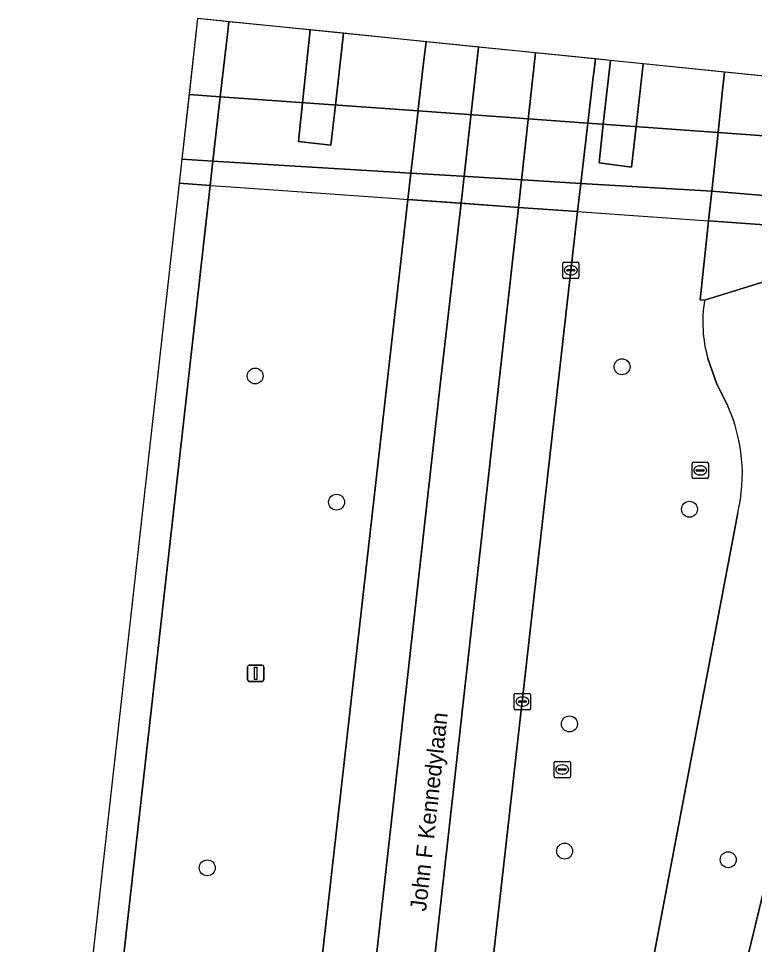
# Model space of a CAD drawing. Extents: x 161928 to 163071, y 386474 to 387428.
# Drawn here: x 162015.1 to 162060.3, y 387371.6 to 387428.5 of the extents above; entities that cross this region are included whole.
import ezdxf

# ---------------------------------------------------------------- set-up
doc = ezdxf.new("R2010")
doc.units = 0
for name, color, linetype in [('IMGEO_Berm_groen', 7, 'Continuous'), ('IMGEO_Boom', 7, 'Continuous'), ('IMGEO_Dek', 7, 'Continuous'), ('IMGEO_Fietspad_open', 7, 'Continuous'), ('IMGEO_Hek', 7, 'Continuous'), ('IMGEO_Kolk', 7, 'Continuous'), ('IMGEO_Lichtmast', 7, 'Continuous'), ('IMGEO_Openbare_ruimte_label', 7, 'Continuous'), ('IMGEO_Pijler', 7, 'Continuous'), ('IMGEO_Rijbaan_lokaal_gesloten', 7, 'Continuous'), ('IMGEO_Rijbaan_regionaal_gesloten', 7, 'Continuous'), ('IMGEO_Rioolput', 7, 'Continuous'), ('IMGEO_Terreindeel_open', 7, 'Continuous'), ('IMGEO_Verkeerseiland_groen', 7, 'Continuous'), ('IMGEO_Voetpad_open', 7, 'Continuous')]:
    doc.layers.add(name, color=color, linetype=linetype)

msp = doc.modelspace()

# ---------------------------------------------------------------- linework, layer by layer
at = {"layer": 'IMGEO_Berm_groen'}
for points in [[(162033.041, 387427.758), (162028.052, 387428.264), (162027.92, 387427.114), (162027.885, 387426.807), (162027.523, 387423.654), (162027.067, 387419.699), (162026.896, 387418.212), (162019.411, 387351.497), (162012.98, 387294.179), (162008.055, 387250), (162006.579, 387236.694), (162000, 387177.371), (161985.65, 387049.083), (161980.16, 387000), (161977.058, 386973.104), (161957.198, 386794.248)], [(162000, 387069.001), (162009.068, 387150.514), (162018.492, 387235.226), (162020.135, 387250), (162020.419, 387252.551), (162022.337, 387269.621), (162025.462, 387297.428), (162030.762, 387344.212), (162039.047, 387417.345), (162039.233, 387418.964), (162039.67, 387422.781), (162039.684, 387422.901), (162040.026, 387425.899), (162040.156, 387427.036), (162035.081, 387427.551), (162034.589, 387423.146), (162034.314, 387420.676), (162032.333, 387420.913), (162032.579, 387423.291), (162033.041, 387427.758)], [(162050.553, 387425.98), (162050.471, 387425.278), (162050.421, 387424.855), (162050.09, 387422.033), (162049.655, 387418.334), (162049.451, 387416.603), (162049.432, 387416.431), (162040.565, 387337.92), (162036.024, 387297.715), (162030.975, 387252.495), (162030.701, 387250), (162029.513, 387238.867), (162028.978, 387234.387)], [(162057.265, 387411.16), (162056.983, 387411.186), (162057.505, 387416.029), (162057.7, 387417.848), (162058.089, 387421.459), (162058.37, 387424.057), (162058.491, 387425.174), (162053.484, 387425.682), (162053.05, 387421.821), (162052.769, 387419.327), (162050.778, 387419.594), (162051.04, 387421.965), (162051.474, 387425.887), (162050.553, 387425.98)], [(162067.054, 387400.385), (162067.249, 387401.396), (162067.268, 387401.58), (162067.353, 387402.42), (162067.365, 387403.449), (162067.285, 387404.476), (162067.114, 387405.491), (162066.853, 387406.486), (162066.504, 387407.455), (162066.069, 387408.388), (162066.06, 387408.406), (162065.356, 387410.521), (162066.034, 387413.875), (162057.265, 387411.16)], [(162057.468, 387407.58), (162057.991, 387406.071), (162058.697, 387404.639)], [(162058.697, 387404.639), (162057.991, 387406.071), (162057.468, 387407.58)], [(162059.301, 387398.095), (162047.108, 387333.721), (162046.838, 387332.294), (162034.444, 387265.502), (162050.423, 387331.593), (162067.054, 387400.385)], [(162029.537, 387233.819), (162034.444, 387265.502), (162046.838, 387332.294), (162047.108, 387333.721), (162059.301, 387398.095)]]:
    msp.add_lwpolyline(points, dxfattribs=at)
for centre, radius, start, end in [((162065.178, 387409.813), 8.027, 170.3385, 196.1524), ((162065.178, 387409.813), 8.027, 170.3385, 196.1524), ((162049.3, 387400.472), 10.28, 346.6314, 23.9153), ((162049.3, 387400.472), 10.28, 346.6314, 23.9153)]:
    msp.add_arc(centre, radius, start, end, dxfattribs=at)
at = {"layer": 'IMGEO_Boom'}
for centre in [(162052.193, 387407.068), (162029.665, 387406.503), (162034.663, 387398.753), (162056.334, 387398.316), (162048.963, 387385.13), (162048.669, 387377.318), (162026.723, 387376.289), (162058.713, 387376.789)]:
    msp.add_circle(centre, 0.489, dxfattribs=at)
at = {"layer": 'IMGEO_Dek'}
msp.add_lwpolyline([(162026.126, 387428.46), (162024.993, 387418.348), (162026.896, 387418.212), (162027.894, 387418.141), (162038.051, 387417.416), (162039.047, 387417.345), (162042.496, 387417.099), (162045.892, 387416.857), (162049.451, 387416.603), (162057.505, 387416.029), (162065.215, 387415.478), (162065.381, 387417.232), (162065.646, 387420.031), (162065.722, 387420.909), (162065.983, 387424.414)], close=True, dxfattribs=at)
at = {"layer": 'IMGEO_Fietspad_open'}
msp.add_lwpolyline([(162025.157, 387419.814), (162027.067, 387419.699), (162039.233, 387418.964), (162042.707, 387418.754), (162046.095, 387418.549), (162049.655, 387418.334), (162057.7, 387417.848), (162061.851, 387417.5), (162065.381, 387417.232), (162065.646, 387420.031), (162065.722, 387420.909), (162058.089, 387421.459), (162050.09, 387422.033), (162039.67, 387422.781), (162027.523, 387423.654), (162025.603, 387423.792)], close=True, dxfattribs=at)
at = {"layer": 'IMGEO_Hek'}
for points in [[(162024.993, 387418.348), (162026.896, 387418.212)], [(162026.896, 387418.212), (162027.894, 387418.141)], [(162027.894, 387418.141), (162038.051, 387417.416)], [(162038.051, 387417.416), (162039.047, 387417.345)], [(162039.047, 387417.345), (162042.496, 387417.099)], [(162042.496, 387417.099), (162045.892, 387416.857)], [(162045.892, 387416.857), (162049.451, 387416.603)], [(162049.451, 387416.603), (162057.505, 387416.029)], [(162065.215, 387415.478), (162057.505, 387416.029)]]:
    msp.add_lwpolyline(points, dxfattribs=at)
at = {"layer": 'IMGEO_Kolk'}
for p, q in [((162048.547, 387412.57), (162048.547, 387413.422)), ((162048.622, 387413.496), (162049.474, 387413.496)), ((162049.035, 387413.276), (162049.06, 387413.276)), ((162049.548, 387413.422), (162049.548, 387412.57)), ((162048.806, 387412.99), (162048.806, 387413.002)), ((162049.244, 387412.953), (162048.846, 387412.953)), ((162048.849, 387413.039), (162049.247, 387413.039)), ((162049.058, 387412.716), (162049.033, 387412.716)), ((162049.29, 387413.002), (162049.29, 387412.99)), ((162049.474, 387412.496), (162048.622, 387412.496)), ((162045.649, 387387.004), (162046.501, 387387.004)), ((162045.574, 387386.078), (162045.574, 387386.93)), ((162045.833, 387386.498), (162045.833, 387386.51)), ((162046.271, 387386.461), (162045.873, 387386.461)), ((162045.876, 387386.547), (162046.274, 387386.547)), ((162046.062, 387386.784), (162046.087, 387386.784)), ((162046.317, 387386.51), (162046.317, 387386.498)), ((162046.575, 387386.93), (162046.575, 387386.078)), ((162046.501, 387386.004), (162045.649, 387386.004)), ((162046.085, 387386.224), (162046.06, 387386.224))]:
    msp.add_line(p, q, dxfattribs=at)
for points in [[(162048.547, 387412.57), (162048.547, 387413.422)], [(162048.622, 387413.496), (162049.474, 387413.496)], [(162049.548, 387413.422), (162049.548, 387412.57)], [(162049.474, 387412.496), (162048.622, 387412.496)], [(162045.649, 387387.004), (162046.501, 387387.004)], [(162045.574, 387386.078), (162045.574, 387386.93)], [(162046.575, 387386.93), (162046.575, 387386.078)], [(162046.501, 387386.004), (162045.649, 387386.004)]]:
    msp.add_lwpolyline(points, dxfattribs=at)
for centre, radius, start, end in [((162048.624, 387413.42), 0.0765, 91.552, 178.448), ((162048.624, 387413.42), 0.0765, 91.552, 178.448), ((162049.472, 387413.42), 0.0765, 1.552, 88.448), ((162049.472, 387413.42), 0.0765, 1.552, 88.448), ((162048.624, 387412.572), 0.0765, 181.552, 268.448), ((162048.624, 387412.572), 0.0765, 181.552, 268.448), ((162048.846, 387412.999), 0.0403, 85.8775, 175.7526), ((162048.843, 387412.989), 0.0366, 178.938, 274.7102), ((162049.247, 387412.996), 0.043, 264.8664, 352.4533), ((162049.251, 387413.001), 0.0386, 1.7309, 96.639), ((162049.472, 387412.572), 0.0765, 271.552, 358.448), ((162049.472, 387412.572), 0.0765, 271.552, 358.448), ((162045.651, 387386.928), 0.0765, 91.552, 178.448), ((162045.651, 387386.928), 0.0765, 91.552, 178.448), ((162046.499, 387386.928), 0.0765, 1.552, 88.448), ((162046.499, 387386.928), 0.0765, 1.552, 88.448), ((162045.873, 387386.507), 0.0403, 85.8775, 175.7526), ((162045.87, 387386.497), 0.0366, 178.938, 274.7102), ((162046.274, 387386.504), 0.043, 264.8664, 352.4533), ((162046.278, 387386.509), 0.0386, 1.7309, 96.639), ((162045.651, 387386.08), 0.0765, 181.552, 268.448), ((162045.651, 387386.08), 0.0765, 181.552, 268.448), ((162046.499, 387386.08), 0.0765, 271.552, 358.448), ((162046.499, 387386.08), 0.0765, 271.552, 358.448)]:
    msp.add_arc(centre, radius, start, end, dxfattribs=at)
for centre, major_axis, ratio, start_param, end_param in [((162049.034, 387412.996), (-0.387, 0.002), 0.722429, 4.712389, 7.853982), ((162049.059, 387412.996), (-0.39, 0.002), 0.717154, 1.570796, 4.712389), ((162046.061, 387386.504), (-0.387, 0.002), 0.722429, 4.712389, 7.853982), ((162046.086, 387386.504), (-0.39, 0.002), 0.717154, 1.570796, 4.712389)]:
    msp.add_ellipse(centre, major_axis=major_axis, ratio=ratio, start_param=start_param, end_param=end_param, dxfattribs=at)
at = {"layer": 'IMGEO_Lichtmast'}
for p, q in [((162029.304, 387388.739), (162030.094, 387388.739)), ((162030.094, 387388.739), (162029.304, 387388.739)), ((162029.204, 387387.839), (162029.204, 387388.639)), ((162029.204, 387388.639), (162029.204, 387387.839)), ((162030.194, 387388.639), (162030.194, 387387.839)), ((162030.194, 387387.839), (162030.194, 387388.639)), ((162030.094, 387387.739), (162029.304, 387387.739)), ((162029.304, 387387.739), (162030.094, 387387.739))]:
    msp.add_line(p, q, dxfattribs=at)
msp.add_lwpolyline([(162029.624, 387388.614), (162029.774, 387388.614), (162029.774, 387387.864), (162029.624, 387387.864), (162029.624, 387388.614)], dxfattribs=at)
for centre, start, end in [((162029.304, 387388.639), 90, 180), ((162029.304, 387388.639), 90, 180), ((162030.094, 387388.639), 0, 90), ((162030.094, 387388.639), 360, 90), ((162029.304, 387387.839), 180, 270), ((162029.304, 387387.839), 180, 270), ((162030.094, 387387.839), 270, 0), ((162030.094, 387387.839), 270, 0)]:
    msp.add_arc(centre, 0.1, start, end, dxfattribs=at)
at = {"layer": 'IMGEO_Pijler'}
for points in [[(162035.081, 387427.551), (162033.041, 387427.758), (162032.579, 387423.291), (162032.333, 387420.913), (162034.314, 387420.676), (162034.589, 387423.146)], [(162053.484, 387425.682), (162051.474, 387425.887), (162051.04, 387421.965), (162050.778, 387419.594), (162052.769, 387419.327), (162053.05, 387421.821)]]:
    msp.add_lwpolyline(points, close=True, dxfattribs=at)
at = {"layer": 'IMGEO_Rijbaan_lokaal_gesloten'}
msp.add_lwpolyline([(162026.126, 387428.46), (162025.603, 387423.792), (162027.523, 387423.654), (162039.67, 387422.781), (162050.09, 387422.033), (162058.089, 387421.459), (162065.722, 387420.909), (162065.983, 387424.414)], close=True, dxfattribs=at)
at = {"layer": 'IMGEO_Rijbaan_regionaal_gesloten'}
for points in [[(162028.052, 387428.264), (162026.126, 387428.46), (162024.993, 387418.348), (162026.896, 387418.212), (162027.067, 387419.699), (162027.523, 387423.654), (162027.885, 387426.807), (162027.92, 387427.114)], [(162043.371, 387426.709), (162040.156, 387427.036), (162040.026, 387425.899), (162039.684, 387422.901), (162039.67, 387422.781), (162039.233, 387418.964), (162039.047, 387417.345), (162042.307, 387417.112)], [(162046.882, 387426.353), (162043.371, 387426.709), (162042.307, 387417.112), (162045.829, 387416.861)], [(162050.553, 387425.98), (162046.882, 387426.353), (162045.829, 387416.861), (162049.451, 387416.603), (162049.655, 387418.334), (162050.09, 387422.033), (162050.421, 387424.855), (162050.471, 387425.278)], [(161983.673, 387049.28), (161985.65, 387049.083), (162000, 387177.371), (162006.579, 387236.694), (162008.055, 387250), (162012.98, 387294.179), (162019.411, 387351.497), (162026.896, 387418.212), (162024.993, 387418.348), (162010.87, 387292.283), (161996.866, 387167.283), (161987.597, 387084.552)], [(162042.307, 387417.112), (162039.047, 387417.345), (162030.762, 387344.212), (162025.462, 387297.428), (162022.337, 387269.621), (162020.419, 387252.551), (162020.135, 387250), (162018.492, 387235.226), (162009.068, 387150.514), (162000, 387069.001), (161997.606, 387047.891), (162000.892, 387047.542), (162013.785, 387162.349), (162021.925, 387234.892), (162032.583, 387330.366), (162033.924, 387342.322), (162041.019, 387405.95)], [(162019.567, 387181.129), (162020.58, 387190.135), (162025.392, 387233.155), (162025.612, 387235.81), (162037.206, 387339.705), (162041.509, 387378.17), (162045.829, 387416.861), (162042.307, 387417.112), (162041.019, 387405.95), (162033.924, 387342.322), (162032.583, 387330.366), (162021.925, 387234.892), (162013.785, 387162.349), (162000.892, 387047.542), (162004.52, 387047.158), (162006.204, 387062.186), (162012.204, 387115.841), (162017.716, 387164.665)]]:
    msp.add_lwpolyline(points, close=True, dxfattribs=at)
msp.add_lwpolyline([(162040.565, 387337.92), (162049.432, 387416.431), (162049.451, 387416.603), (162045.829, 387416.861), (162041.509, 387378.17), (162037.206, 387339.705), (162025.612, 387235.81), (162025.392, 387233.155), (162020.58, 387190.135), (162019.567, 387181.129), (162020.357, 387186.458), (162021.15, 387191.187), (162021.551, 387193.35), (162022.143, 387196.359), (162022.652, 387199.02), (162023.008, 387201.169), (162023.993, 387205.94), (162025.057, 387210.996), (162027.374, 387221.631), (162028.451, 387226.445), (162029.83, 387232.411), (162029.99, 387234.463), (162029.933, 387234.225)], dxfattribs=at)
at = {"layer": 'IMGEO_Rioolput'}
for p, q in [((162056.566, 387401.204), (162057.418, 387401.204)), ((162056.491, 387400.278), (162056.491, 387401.13)), ((162056.75, 387400.698), (162056.75, 387400.71)), ((162057.188, 387400.661), (162056.79, 387400.661)), ((162056.793, 387400.747), (162057.191, 387400.747)), ((162056.979, 387400.984), (162057.004, 387400.984)), ((162057.234, 387400.71), (162057.234, 387400.698)), ((162057.492, 387401.13), (162057.492, 387400.278)), ((162057.418, 387400.204), (162056.566, 387400.204)), ((162057.002, 387400.424), (162056.977, 387400.424)), ((162048.021, 387381.903), (162048.021, 387382.755)), ((162048.096, 387382.829), (162048.948, 387382.829)), ((162048.509, 387382.609), (162048.534, 387382.609)), ((162049.022, 387382.755), (162049.022, 387381.903)), ((162048.28, 387382.323), (162048.28, 387382.335)), ((162048.718, 387382.286), (162048.32, 387382.286)), ((162048.323, 387382.372), (162048.721, 387382.372)), ((162048.532, 387382.049), (162048.507, 387382.049)), ((162048.764, 387382.335), (162048.764, 387382.323)), ((162048.948, 387381.829), (162048.096, 387381.829))]:
    msp.add_line(p, q, dxfattribs=at)
for points in [[(162056.566, 387401.204), (162057.418, 387401.204)], [(162056.491, 387400.278), (162056.491, 387401.13)], [(162057.492, 387401.13), (162057.492, 387400.278)], [(162057.418, 387400.204), (162056.566, 387400.204)], [(162048.021, 387381.903), (162048.021, 387382.755)], [(162048.096, 387382.829), (162048.948, 387382.829)], [(162049.022, 387382.755), (162049.022, 387381.903)], [(162048.948, 387381.829), (162048.096, 387381.829)]]:
    msp.add_lwpolyline(points, dxfattribs=at)
for centre, radius, start, end in [((162056.568, 387401.128), 0.0765, 91.552, 178.448), ((162056.568, 387401.128), 0.0765, 91.552, 178.448), ((162057.416, 387401.128), 0.0765, 1.552, 88.448), ((162057.416, 387401.128), 0.0765, 1.552, 88.448), ((162056.79, 387400.707), 0.0403, 85.8775, 175.7526), ((162056.787, 387400.697), 0.0366, 178.938, 274.7102), ((162057.191, 387400.704), 0.043, 264.8664, 352.4533), ((162057.195, 387400.709), 0.0386, 1.7309, 96.639), ((162056.568, 387400.28), 0.0765, 181.552, 268.448), ((162056.568, 387400.28), 0.0765, 181.552, 268.448), ((162057.416, 387400.28), 0.0765, 271.552, 358.448), ((162057.416, 387400.28), 0.0765, 271.552, 358.448), ((162048.098, 387382.753), 0.0765, 91.552, 178.448), ((162048.098, 387382.753), 0.0765, 91.552, 178.448), ((162048.946, 387382.753), 0.0765, 1.552, 88.448), ((162048.946, 387382.753), 0.0765, 1.552, 88.448), ((162048.098, 387381.905), 0.0765, 181.552, 268.448), ((162048.098, 387381.905), 0.0765, 181.552, 268.448), ((162048.32, 387382.332), 0.0403, 85.8775, 175.7526), ((162048.317, 387382.322), 0.0366, 178.938, 274.7102), ((162048.721, 387382.329), 0.043, 264.8664, 352.4533), ((162048.725, 387382.334), 0.0386, 1.7309, 96.639), ((162048.946, 387381.905), 0.0765, 271.552, 358.448), ((162048.946, 387381.905), 0.0765, 271.552, 358.448)]:
    msp.add_arc(centre, radius, start, end, dxfattribs=at)
for centre, major_axis, ratio, start_param, end_param in [((162056.978, 387400.704), (-0.387, 0.002), 0.722429, 4.712389, 7.853982), ((162057.003, 387400.704), (-0.39, 0.002), 0.717154, 1.570796, 4.712389), ((162048.508, 387382.329), (-0.387, 0.002), 0.722429, 4.712389, 7.853982), ((162048.533, 387382.329), (-0.39, 0.002), 0.717154, 1.570796, 4.712389)]:
    msp.add_ellipse(centre, major_axis=major_axis, ratio=ratio, start_param=start_param, end_param=end_param, dxfattribs=at)
at = {"layer": 'IMGEO_Terreindeel_open'}
msp.add_lwpolyline([(162065.983, 387424.414), (162058.491, 387425.174), (162058.37, 387424.057), (162058.089, 387421.459), (162057.7, 387417.848), (162057.505, 387416.029), (162056.983, 387411.186), (162057.265, 387411.16), (162066.034, 387413.875), (162066.176, 387415.391), (162065.215, 387415.478), (162065.381, 387417.232), (162065.646, 387420.031), (162065.722, 387420.909)], close=True, dxfattribs=at)
at = {"layer": 'IMGEO_Verkeerseiland_groen'}
msp.add_lwpolyline([(162069.253, 387397.742), (162067.268, 387401.58), (162067.249, 387401.396), (162067.054, 387400.385), (162050.423, 387331.593), (162034.444, 387265.502), (162029.537, 387233.819)], dxfattribs=at)
at = {"layer": 'IMGEO_Voetpad_open'}
msp.add_lwpolyline([(162024.993, 387418.348), (162026.896, 387418.212), (162027.894, 387418.141), (162038.051, 387417.416), (162039.047, 387417.345), (162042.496, 387417.099), (162045.892, 387416.857), (162049.451, 387416.603), (162057.505, 387416.029), (162065.215, 387415.478), (162065.381, 387417.232), (162061.851, 387417.5), (162057.7, 387417.848), (162049.655, 387418.334), (162046.095, 387418.549), (162042.707, 387418.754), (162039.233, 387418.964), (162027.067, 387419.699), (162025.157, 387419.814)], close=True, dxfattribs=at)

# ---------------------------------------------------------------- texts
at = {"layer": 'IMGEO_Openbare_ruimte_label'}
msp.add_text('John F Kennedylaan', height=1, rotation=83.7421, dxfattribs=at).set_placement((162040.159, 387373.587))

doc.saveas('drawing.dxf')
